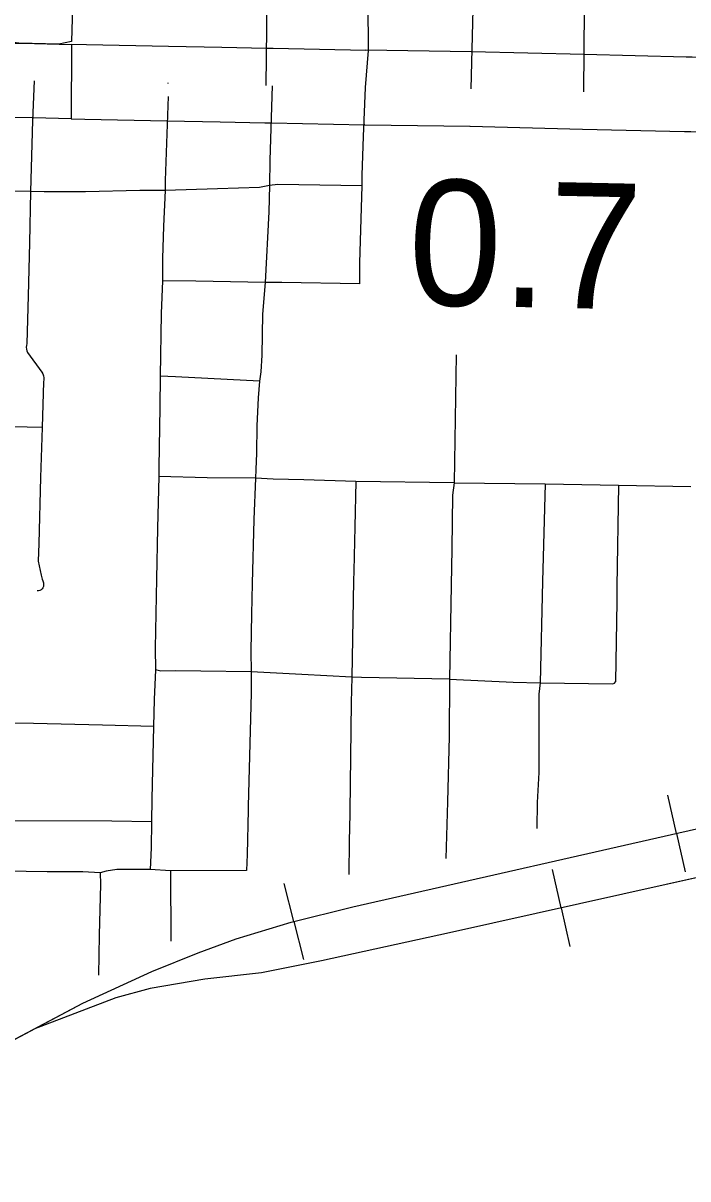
# Model space of a CAD drawing. Extents: x -19 to 366, y -4 to 359.
# Drawn here: x 154.856 to 155.279, y 189.143 to 189.879 of the extents above; entities that cross this region are included whole.
import ezdxf

# ---------------------------------------------------------------- set-up
doc = ezdxf.new("R2010")
doc.units = 0
for name, color, linetype in [('Level 10', 7, 'Continuous'), ('Level 15', 7, 'Continuous'), ('Level 33', 7, 'Continuous'), ('Level 40', 7, 'Continuous'), ('Level 48', 7, 'Continuous'), ('Level 60', 7, 'Continuous')]:
    doc.layers.add(name, color=color, linetype=linetype)

msp = doc.modelspace()

# ---------------------------------------------------------------- linework, layer by layer
at = {"layer": 'Level 10'}
for p, q in [((154.89618, 189.86521), (154.88671, 189.86543)), ((154.9484, 189.86414), (154.89612, 189.86522)), ((154.98225, 189.86346), (154.94839, 189.86414)), ((154.98226, 189.86346), (154.98225, 189.86346)), ((155.0108, 189.86287), (154.98226, 189.86346)), ((155.01503, 189.86277), (155.01084, 189.86287)), ((155.07411, 189.86162), (155.01496, 189.86278)), ((155.14109, 189.86074), (155.07396, 189.86163)), ((155.21312, 189.8589), (155.14138, 189.86073)), ((155.21312, 189.8589), (155.2131, 189.8589)), ((154.89515, 189.81788), (154.89509, 189.81788)), ((154.89515, 189.81788), (154.94742, 189.8168)), ((154.94744, 189.8168), (154.94742, 189.8168)), ((154.94744, 189.8168), (154.9813, 189.81612)), ((154.98129, 189.81612), (154.9813, 189.81612)), ((154.98129, 189.81612), (155.00982, 189.81553)), ((155.00977, 189.81553), (155.00982, 189.81553)), ((155.00977, 189.81553), (155.01397, 189.81544)), ((155.01404, 189.81544), (155.01397, 189.81544)), ((155.01404, 189.81544), (155.07319, 189.81428)), ((155.07334, 189.81428), (155.07319, 189.81428)), ((155.07334, 189.81428), (155.14046, 189.81339)), ((155.14017, 189.8134), (155.14046, 189.81339)), ((155.14017, 189.8134), (155.21191, 189.81156)), ((155.21194, 189.81156), (155.21191, 189.81156))]:
    msp.add_line(p, q, dxfattribs=at)
for points in [[(154.88671, 189.86543), (154.88635, 189.81808), (154.89509, 189.81788)], [(155.35323, 189.85591), (155.28171, 189.85724), (155.27792, 189.85731), (155.2131, 189.8589)], [(155.21194, 189.81156), (155.2769, 189.80997), (155.28083, 189.8099), (155.35235, 189.80857)]]:
    msp.add_lwpolyline(points, dxfattribs=at)
at = {"layer": 'Level 15'}
for p, q in [((154.82812, 189.86643), (154.86317, 189.86597)), ((154.8634, 189.86597), (154.88668, 189.86543)), ((154.86255, 189.81863), (154.82751, 189.81909)), ((154.86231, 189.81863), (154.86255, 189.81863))]:
    msp.add_line(p, q, dxfattribs=at)
for points in [[(154.87863, 189.86562), (154.85315, 189.8661), (154.83938, 189.86796), (154.8409, 189.92742)], [(154.88824, 189.9262), (154.88672, 189.86717), (154.87863, 189.86562)], [(154.88668, 189.86543), (154.88635, 189.81808), (154.86231, 189.81863)]]:
    msp.add_lwpolyline(points, dxfattribs=at)
at = {"layer": 'Level 33'}
for points in [[(155.00378, 189.99409), (155.00374, 189.97741), (155.00395, 189.97416), (155.00438, 189.97093), (155.00504, 189.96774), (155.00587, 189.96459), (155.0096, 189.9533), (155.01042, 189.9495), (155.01108, 189.94567), (155.01153, 189.94181), (155.01178, 189.93793), (155.01185, 189.93405), (155.01182, 189.93261), (155.01125, 189.91221), (155.01031, 189.8392)], [(155.07209, 189.94869), (155.0718, 189.92692), (155.07266, 189.91864), (155.07385, 189.9104), (155.0744, 189.90544), (155.07473, 189.89859), (155.07538, 189.89176), (155.07543, 189.86155), (155.07365, 189.83795)], [(155.14209, 189.88769), (155.14077, 189.83706)], [(155.21303, 189.88769), (155.21252, 189.83523)], [(154.86286, 189.8423), (154.86177, 189.81696), (154.86053, 189.77183)], [(154.9479, 189.841), (154.94791, 189.84047)], [(155.0145, 189.83911), (155.01286, 189.79181), (155.01273, 189.77555)], [(155.07365, 189.83795), (155.07229, 189.80673), (155.0715, 189.78221), (155.07145, 189.77538)], [(154.94828, 189.83216), (154.94637, 189.77881), (154.94637, 189.77248)], [(155.01273, 189.77555), (155.0063, 189.77427), (154.97959, 189.77345)], [(155.01273, 189.77555), (155.01221, 189.7588), (155.00989, 189.71377)], [(155.07145, 189.77538), (155.01797, 189.77619), (155.01273, 189.77555)], [(155.07145, 189.77538), (155.07002, 189.72634), (155.06994, 189.71311)], [(154.86053, 189.77183), (154.79171, 189.77258)], [(154.86053, 189.77183), (154.85988, 189.73914), (154.85901, 189.70549), (154.85824, 189.67503), (154.85794, 189.67388), (154.85786, 189.67271), (154.85794, 189.67152), (154.85821, 189.67037), (154.8587, 189.66928), (154.86783, 189.65684), (154.86841, 189.65568), (154.86883, 189.65445), (154.86905, 189.65316), (154.86909, 189.65186), (154.86892, 189.65057), (154.86796, 189.62154)], [(154.89561, 189.77165), (154.86923, 189.77163), (154.86053, 189.77183)], [(154.94637, 189.77248), (154.93021, 189.77246), (154.89561, 189.77165)], [(154.94637, 189.77248), (154.9453, 189.74962), (154.94456, 189.72919), (154.94451, 189.71486)], [(154.97959, 189.77345), (154.94637, 189.77248)], [(154.94451, 189.71486), (154.94373, 189.69422), (154.94306, 189.65423)], [(155.00989, 189.71377), (154.96578, 189.7147), (154.94451, 189.71486)], [(155.00989, 189.71377), (155.00828, 189.69373), (155.00774, 189.66753), (155.00727, 189.65709), (155.00639, 189.65101)], [(155.06994, 189.71311), (155.02045, 189.71384), (155.00989, 189.71377)], [(155.13162, 189.66782), (155.13022, 189.58631)], [(154.94306, 189.65423), (154.94291, 189.63453), (154.94223, 189.59621), (154.94229, 189.59043)], [(155.00639, 189.65101), (154.9528, 189.6539), (154.94306, 189.65423)], [(155.00639, 189.65101), (155.00554, 189.64038), (155.00472, 189.6227), (155.00434, 189.60529), (155.00392, 189.59492), (155.00389, 189.5894)], [(154.86796, 189.62154), (154.82042, 189.62263), (154.80135, 189.62285), (154.78832, 189.62279)], [(154.86796, 189.62154), (154.8669, 189.58981), (154.86574, 189.54773), (154.86543, 189.53658)], [(154.94229, 189.59043), (154.94142, 189.55748), (154.94082, 189.52534), (154.94001, 189.48108), (154.94011, 189.46744)], [(154.97296, 189.58965), (154.94229, 189.59043)], [(155.00389, 189.5894), (154.97296, 189.58965)], [(155.00389, 189.5894), (155.00279, 189.5631), (155.00169, 189.52222), (155.00118, 189.50284), (155.00079, 189.4792), (155.00109, 189.46603)], [(155.03446, 189.58826), (155.01493, 189.58878), (155.00389, 189.5894)], [(155.06767, 189.58724), (155.03446, 189.58826)], [(155.06767, 189.58724), (155.06708, 189.55838), (155.06631, 189.53042), (155.06619, 189.52409), (155.06509, 189.4628)], [(155.13022, 189.58631), (155.06767, 189.58724)], [(155.13022, 189.58631), (155.1291, 189.57845), (155.12877, 189.5444), (155.12835, 189.52126), (155.12725, 189.46137)], [(155.13022, 189.58631), (155.18822, 189.58566)], [(155.18822, 189.58566), (155.18659, 189.52351), (155.18491, 189.45918)], [(155.18822, 189.58566), (155.23494, 189.58479)], [(155.23494, 189.58479), (155.23389, 189.52036), (155.23374, 189.51088), (155.2329, 189.45983)], [(155.23494, 189.58479), (155.28086, 189.58407)], [(154.86543, 189.53658), (154.86736, 189.52764), (154.86793, 189.5251), (154.86846, 189.52393), (154.86879, 189.52267), (154.86885, 189.52137), (154.86873, 189.52049), (154.8684, 189.51965), (154.8679, 189.51891), (154.86723, 189.51831), (154.86647, 189.51787), (154.8656, 189.51763), (154.8647, 189.51759)], [(154.94011, 189.46744), (154.93935, 189.44858), (154.93892, 189.4314)], [(154.96904, 189.46643), (154.95297, 189.4667), (154.94348, 189.46659), (154.94011, 189.46744)], [(155.00109, 189.46603), (154.96904, 189.46643)], [(155.00109, 189.46603), (155.00093, 189.45243), (154.99914, 189.3807), (154.99907, 189.37832), (154.99852, 189.34993), (154.99809, 189.33967)], [(155.03321, 189.46439), (155.00109, 189.46603)], [(155.06509, 189.4628), (155.03321, 189.46439)], [(155.06509, 189.4628), (155.06472, 189.44667), (155.06387, 189.37737), (155.06385, 189.37568), (155.06352, 189.35842), (155.06311, 189.3372)], [(155.12725, 189.46137), (155.07133, 189.46246), (155.06509, 189.4628)], [(155.12725, 189.46137), (155.12706, 189.42496), (155.12598, 189.38342), (155.12502, 189.34723)], [(155.12725, 189.46137), (155.16783, 189.45961), (155.18491, 189.45918)], [(155.18491, 189.45918), (155.18423, 189.45184), (155.18418, 189.40198), (155.18317, 189.38293), (155.18279, 189.3663)], [(155.18491, 189.45918), (155.23128, 189.45852), (155.23234, 189.45887), (155.2329, 189.45983)], [(154.90635, 189.4322), (154.86239, 189.43319), (154.81517, 189.43393)], [(154.93892, 189.4314), (154.90635, 189.4322)], [(154.93892, 189.4314), (154.93783, 189.38519), (154.93766, 189.37056)], [(154.93766, 189.37056), (154.91223, 189.37096), (154.81396, 189.37133)], [(154.93766, 189.37056), (154.93729, 189.35409), (154.93679, 189.34024)], [(154.90499, 189.33827), (154.89389, 189.33872), (154.87115, 189.33881), (154.8445, 189.33932)], [(154.90499, 189.33827), (154.90506, 189.33102), (154.90417, 189.2985), (154.90386, 189.27313)], [(154.93679, 189.34024), (154.91549, 189.34024), (154.90866, 189.33926), (154.90499, 189.33827)], [(154.94974, 189.33936), (154.93679, 189.34024)], [(154.99809, 189.33967), (154.94974, 189.33936)], [(154.94974, 189.33936), (154.94994, 189.29458)]]:
    msp.add_lwpolyline(points, dxfattribs=at)
at = {"layer": 'Level 40'}
for p, q in [((155.27179, 189.36328), (155.26626, 189.38766)), ((155.27179, 189.36328), (155.27732, 189.3389)), ((155.19838, 189.31579), (155.19296, 189.34019)), ((155.02818, 189.30717), (155.02211, 189.33142)), ((155.19838, 189.31579), (155.20381, 189.29138)), ((155.02818, 189.30717), (155.03424, 189.28291))]:
    msp.add_line(p, q, dxfattribs=at)
for points in [[(154.76668, 189.18787), (154.89392, 189.25531), (154.93773, 189.27527), (154.96723, 189.28735), (154.99138, 189.29607), (155.02649, 189.30674), (155.06582, 189.31658), (155.29389, 189.36829), (155.52197, 189.41972), (155.69415, 189.45935), (155.8902, 189.50488), (156.01407, 189.53326), (156.04609, 189.54141), (156.08177, 189.5535), (156.10845, 189.56418), (156.12895, 189.57176), (156.15423, 189.57879), (156.17024, 189.58244), (156.18906, 189.58497), (156.20648, 189.58582), (156.30226, 189.58582)], [(155.67699, 189.4554), (155.61257, 189.43156), (155.56073, 189.40855), (155.50588, 189.3873), (155.4581, 189.37373), (155.26524, 189.33065), (155.12722, 189.29996), (155.04583, 189.28226), (155.0075, 189.27459), (154.97152, 189.27046), (154.93672, 189.26456), (154.9149, 189.25866), (154.86261, 189.23872)], [(154.80384, 189.20757), (154.89392, 189.25531), (154.93773, 189.27527), (154.96723, 189.28735), (154.99138, 189.29607), (155.02649, 189.30674), (155.06582, 189.31658), (155.29389, 189.36829), (155.3768, 189.38699)], [(155.37616, 189.35543), (155.26524, 189.33065), (155.12722, 189.29996), (155.04583, 189.28226), (155.0075, 189.27459), (154.97152, 189.27046), (154.93672, 189.26456), (154.9149, 189.25866), (154.86261, 189.23872)]]:
    msp.add_lwpolyline(points, dxfattribs=at)
at = {"layer": 'Level 60'}
for points in [[(156.50946, 189.3937), (156.44759, 191.65634), (156.2114, 200.27623), (155.97446, 208.89626), (155.73678, 217.51643), (155.49836, 226.13674), (155.2592, 234.75719), (155.01929, 243.37778), (154.77865, 251.9985), (154.53727, 260.61937), (154.29515, 269.24038), (154.0523, 277.86152), (153.80871, 286.48281), (153.56438, 295.10424), (153.31933, 303.72581), (153.07354, 312.34752), (152.82702, 320.96938), (152.57978, 329.59137), (152.3318, 338.21351), (152.0831, 346.83579)], [(0, 189.51617), (7.11214, 189.52059), (14.22427, 189.53386), (21.33637, 189.55597), (28.44845, 189.58693), (35.56048, 189.62672), (42.67245, 189.67537), (49.78436, 189.73285), (56.89619, 189.79918), (64.00793, 189.87436), (71.11958, 189.95838), (78.23111, 190.05124), (85.34253, 190.15294), (92.45381, 190.26349), (99.56495, 190.38288), (106.67593, 190.51112), (113.78675, 190.6482), (120.89739, 190.79412), (128.00785, 190.94888), (135.11811, 191.11248), (142.22816, 191.28493), (149.33799, 191.46621), (156.44759, 191.65634), (163.55694, 191.85531), (170.66605, 192.06312), (177.77489, 192.27977), (184.88345, 192.50526), (191.99173, 192.73959), (199.09971, 192.98276), (206.20739, 193.23477), (213.31474, 193.49561), (220.42177, 193.7653), (227.52845, 194.04382), (234.63479, 194.33118), (241.74076, 194.62738), (248.84635, 194.93241), (255.95157, 195.24628), (263.05638, 195.56898), (270.16079, 195.90052), (277.26478, 196.24089), (284.36834, 196.5901), (291.47147, 196.94814), (298.57414, 197.31501), (305.67635, 197.69072), (312.77809, 198.07525), (319.87934, 198.46862), (326.9801, 198.87082), (334.08035, 199.28185), (341.18009, 199.7017)], [(0, 180.89994), (7.12284, 180.90436), (14.24566, 180.9176), (21.36847, 180.93968), (28.49124, 180.97058), (35.61397, 181.01031), (42.73664, 181.05888), (49.85925, 181.11627), (56.98178, 181.18249), (64.10422, 181.25754), (71.22656, 181.34142), (78.3488, 181.43413), (85.47091, 181.53567), (92.5929, 181.64603), (99.71474, 181.76523), (106.83643, 181.89325), (113.95795, 182.0301), (121.0793, 182.17578), (128.20046, 182.33029), (135.32143, 182.49362), (142.44218, 182.66579), (149.56272, 182.84677), (156.68303, 183.03659), (163.8031, 183.23523), (170.92291, 183.4427), (178.04247, 183.65899), (185.16175, 183.88411), (192.28074, 184.11805), (199.39944, 184.36082), (206.51784, 184.61242), (213.63591, 184.87283), (220.75366, 185.14207), (227.87107, 185.42014), (234.98813, 185.70702), (242.10483, 186.00273), (249.22115, 186.30726), (256.33709, 186.62061), (263.45264, 186.94279), (270.56779, 187.27378), (277.68251, 187.61359), (284.79682, 187.96222), (291.91068, 188.31967), (299.02409, 188.68594), (306.13705, 189.06103), (313.24954, 189.44494), (320.36154, 189.83766), (327.47305, 190.23919), (334.58406, 190.64954), (341.69455, 191.06871)]]:
    msp.add_spline(points, degree=3, dxfattribs=at)

# ---------------------------------------------------------------- texts
at = {"layer": 'Level 48'}
msp.add_text('0.7', height=0.08, rotation=358.80505, dxfattribs=at).set_placement((155.10041, 189.69974))

doc.saveas('drawing.dxf')
